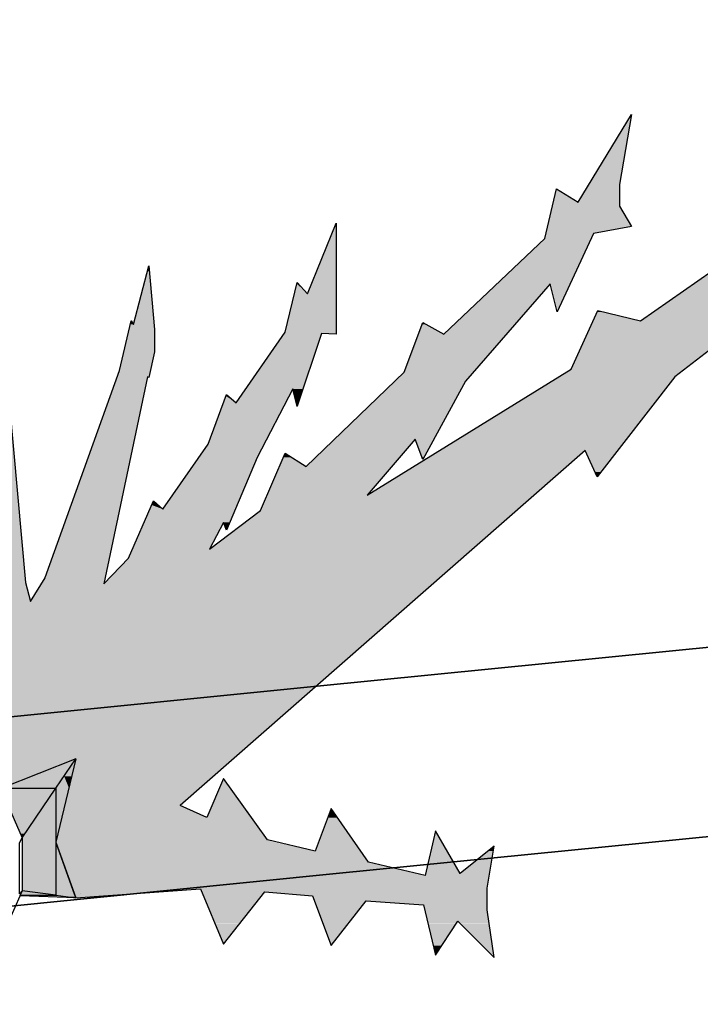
# Model space of a CAD drawing. Header units: millimetres. Extents: x 0 to 16721, y 217 to 10981.
# Tile 367 of 394: x 7983 to 8110, y 6133 to 6316. Entities that reach past the tile are written whole.
import ezdxf

# ---------------------------------------------------------------- set-up
doc = ezdxf.new("R2010")
doc.units = ezdxf.units.MM
doc.layers.add('PDF_PSS & TL', color=7, linetype='Continuous', true_color=0x7fffdf)

msp = doc.modelspace()

# ---------------------------------------------------------------- linework, layer by layer
at = {"layer": 'PDF_PSS & TL', "color": 4, "lineweight": 25}
for points in [[(9262.65, 6315.86), (8844.45, 6274.14), (8448.22, 6232.69), (8038.35, 6192.01), (7660.05, 6154.32), (7202.62, 6107.54), (6840.83, 6069.07), (6469.42, 6033.08), (6129.33, 5997.99), (5712.05, 5954.97), (5350.26, 5914.95), (4896.33, 5864.79), (4567.93, 5827.36), (4205.36, 5786.03), (3794.45, 5739.64), (3375.48, 5692.47)], [(3375.48, 5692.47), (3794.45, 5739.64), (4205.36, 5786.03), (4567.93, 5827.36), (4896.33, 5864.79), (5350.26, 5914.95), (5712.05, 5954.97), (6129.33, 5997.99), (6469.42, 6033.08), (6840.83, 6069.07), (7202.62, 6107.54), (7660.05, 6154.32), (8038.35, 6192.01), (8448.22, 6232.69), (8844.45, 6274.14), (9262.65, 6315.86)], [(9266.28, 6281.03), (8848.09, 6239.31), (8451.73, 6197.86), (8041.86, 6157.18), (7663.56, 6119.49), (7206.25, 6072.71), (6844.46, 6034.25), (6472.92, 5998.38), (6132.96, 5963.16), (5715.68, 5920.15), (5354.02, 5880.12), (4900.22, 5829.96), (4571.96, 5792.53), (4209.39, 5751.21), (3798.34, 5704.81), (3379.5, 5657.77)], [(3379.5, 5657.77), (3798.34, 5704.81), (4209.39, 5751.21), (4571.96, 5792.53), (4900.22, 5829.96), (5354.02, 5880.12), (5715.68, 5920.15), (6132.96, 5963.16), (6472.92, 5998.38), (6844.46, 6034.25), (7206.25, 6072.71), (7663.56, 6119.49), (8041.86, 6157.18), (8451.73, 6197.86), (8848.09, 6239.31), (9266.28, 6281.03)]]:
    msp.add_lwpolyline(points, dxfattribs=at)
at = {"layer": 'PDF_PSS & TL', "color": 7, "lineweight": 25}
for points in [[(8098.4, 6259.87), (8141.03, 6289.63), (8144.53, 6299.38)], [(8086.84, 6281.96), (8096.71, 6298.21)], [(8096.71, 6298.21), (8094.5, 6285.21), (8094.5, 6281.18)], [(8080.6, 6275.2), (8082.81, 6284.43)], [(8082.81, 6284.43), (8086.83, 6281.96)], [(8094.5, 6281.18), (8096.71, 6277.41)], [(8036.54, 6264.94), (8041.87, 6278.06)], [(8041.87, 6278.06), (8041.87, 6257.4)], [(8096.71, 6277.41), (8089.69, 6276.11)], [(8142.59, 6278.58), (8104.77, 6249.47)], [(8089.69, 6276.11), (8082.94, 6261.56)], [(8061.88, 6257.4), (8080.6, 6275.2)], [(7987.81, 6212.18), (8001.58, 6250.64), (8003.79, 6259.87), (8004.18, 6259.22), (8007.04, 6270.13), (8008.08, 6258.31), (8008.08, 6254.15), (8007.04, 6249.34)], [(7974.03, 6207.76), (7974.81, 6211.27), (7976.24, 6250.64), (7976.24, 6256.23), (7978.19, 6268.05), (7980.27, 6256.23), (7980.4, 6252.46), (7984.17, 6211.27)], [(8032.38, 6257.79), (8034.59, 6267.02)], [(8034.59, 6267.02), (8036.54, 6264.94)], [(8082.94, 6261.56), (8081.64, 6266.76), (8065.91, 6248.69)], [(8085.54, 6250.9), (8090.47, 6261.82)], [(8090.47, 6261.82), (8098.4, 6259.87)], [(8054.48, 6250.38), (8057.98, 6259.61)], [(8057.98, 6259.61), (8061.88, 6257.4)], [(8023.28, 6244.66), (8032.38, 6257.79)], [(8039.14, 6257.53), (8034.59, 6244.02)], [(8041.87, 6257.4), (8039.14, 6257.53)], [(8018.35, 6217.5), (8027.83, 6224.65), (8032.38, 6235.31), (8036.28, 6232.84), (8054.47, 6250.38)], [(8047.59, 6227.51), (8085.53, 6250.9)], [(8006.78, 6249.47), (7998.72, 6211.01)], [(8007.04, 6249.34), (8006.78, 6249.47)], [(8065.91, 6248.69), (8057.98, 6234.14)], [(8104.77, 6249.47), (8090.34, 6230.89)], [(8034.59, 6244.01), (8033.81, 6247.26), (8027.18, 6234.53)], [(8007.95, 6226.47), (8009.64, 6224.91), (8018.09, 6237), (8021.47, 6246.22)], [(8021.47, 6246.22), (8023.28, 6244.66)], [(8056.55, 6237.91), (8047.59, 6227.51)], [(8057.98, 6234.14), (8056.55, 6237.91)], [(8088.13, 6235.83), (8012.89, 6169.81)], [(8090.34, 6230.89), (8088.13, 6235.83)], [(8027.18, 6234.53), (8021.47, 6221.01)], [(8003.27, 6215.81), (8007.95, 6226.47)], [(8020.95, 6222.44), (8018.35, 6217.5)], [(8021.47, 6221.01), (8020.95, 6222.44)], [(7998.72, 6211.01), (8003.27, 6215.81)], [(7985.08, 6207.76), (7987.81, 6212.17)], [(7984.17, 6211.27), (7985.08, 6207.76)], [(7979.75, 6173.06), (7989.76, 6173.06), (7993.52, 6178.52), (7979.75, 6173.06), (7979.49, 6173.06)], [(7993.52, 6178.52), (7989.76, 6163.05), (7993.52, 6152.65)], [(7977.54, 6173.06), (7977.93, 6173.97), (7978.45, 6175.27), (7979.36, 6173.19), (7979.49, 6173.06), (7983.52, 6163.83)], [(8020.95, 6174.88), (8017.83, 6167.6)], [(8029.13, 6163.44), (8020.95, 6174.88)], [(7989.76, 6173.06), (7989.76, 6163.05), (7989.76, 6153.17), (7993.52, 6152.65), (7983.13, 6153.04)], [(7983.52, 6163.83), (7989.75, 6173.06)], [(8017.83, 6167.6), (8012.89, 6169.81)], [(8040.96, 6169.29), (8037.97, 6161.36)], [(8047.85, 6159.28), (8040.96, 6169.29)], [(8064.87, 6157.2), (8060.32, 6165.13), (8058.37, 6156.81)], [(7989.75, 6153.17), (7983.52, 6153.95), (7983, 6153.43), (7983, 6162.92), (7983.52, 6163.83), (7983.52, 6153.95)], [(8037.97, 6161.36), (8029.13, 6163.44)], [(8071.24, 6162.27), (8064.87, 6157.2)], [(8069.94, 6154.47), (8071.24, 6162.27)], [(8058.37, 6156.81), (8047.85, 6159.28)], [(7978.45, 6142.52), (7983.13, 6153.04), (7983.13, 6153.17)], [(7983.52, 6153.95), (7983.13, 6153.17), (7989.76, 6153.17)], [(7993.52, 6152.65), (8016.66, 6154.34)], [(7994.43, 6153.43), (7994.43, 6153.43)], [(8016.66, 6154.34), (8020.95, 6144.08)], [(8020.95, 6144.08), (8028.61, 6153.82)], [(8028.61, 6153.82), (8037.45, 6153.04)], [(8037.45, 6153.04), (8040.96, 6143.82)], [(8069.94, 6150.44), (8069.94, 6154.47)], [(8040.96, 6143.82), (8047.46, 6152.13)], [(8047.46, 6152.13), (8058.11, 6151.35)], [(8058.11, 6151.35), (8060.32, 6142)], [(8071.24, 6141.61), (8069.94, 6150.44)], [(8060.32, 6142), (8064.48, 6148.36)], [(8064.48, 6148.37), (8071.24, 6141.61)]]:
    msp.add_lwpolyline(points, dxfattribs=at)
at = {"layer": 'PDF_PSS & TL', "lineweight": 0}
for points in [[(8004.18, 6259.22), (8003.79, 6259.87)], [(8026.14, 6167.6), (8020.95, 6174.88)], [(8064.87, 6157.2), (8060.32, 6165.13)]]:
    msp.add_lwpolyline(points, close=True, dxfattribs=at)
at = {"layer": 'PDF_PSS & TL', "color": 46, "lineweight": 0, "true_color": 0x725600}
for points in [[(7989.76, 6163.05), (7989.76, 6162.92)], [(7993.26, 6153.17), (7989.76, 6162.92)], [(7989.37, 6153.17), (7989.76, 6153.17)]]:
    msp.add_lwpolyline(points, close=True, dxfattribs=at)
at = {"layer": 'PDF_PSS & TL', "transparency": 33554559}
for points in [[(8096.45, 6297.69), (8094.5, 6285.21), (8088.78, 6285.21)], [(8096.71, 6297.69), (8096.45, 6297.69), (8094.5, 6285.21)], [(8096.71, 6298.21), (8096.71, 6297.69), (8096.45, 6297.69)], [(8088.78, 6285.21), (8094.5, 6281.96), (8086.84, 6281.96)], [(8094.5, 6285.21), (8088.78, 6285.21), (8094.5, 6281.96)], [(8082.55, 6283.13), (8086.83, 6281.96), (8082.29, 6281.96)], [(8082.81, 6284.43), (8084.89, 6283.13), (8082.55, 6283.13)], [(8084.89, 6283.13), (8082.55, 6283.13), (8086.83, 6281.96)], [(8082.03, 6281.18), (8096.71, 6277.41), (8081.12, 6277.41)], [(8082.29, 6281.96), (8094.5, 6281.18), (8082.03, 6281.18)], [(8094.5, 6281.18), (8082.03, 6281.18), (8096.71, 6277.41)], [(8094.5, 6281.96), (8082.29, 6281.96), (8094.5, 6281.18)], [(8041.61, 6277.41), (8041.87, 6264.94), (8036.54, 6264.94)], [(8041.87, 6278.06), (8041.87, 6277.41), (8041.61, 6277.41)], [(8041.87, 6277.41), (8041.61, 6277.41), (8041.87, 6264.94)], [(8081.12, 6277.41), (8089.69, 6276.11), (8080.86, 6276.11)], [(8096.71, 6277.41), (8081.12, 6277.41), (8089.69, 6276.11)], [(8124.52, 6278.06), (8118.16, 6259.87), (8098.4, 6259.87)], [(8080.86, 6276.11), (8089.3, 6275.21), (8080.6, 6275.21)], [(8089.69, 6276.11), (8080.86, 6276.11), (8089.3, 6275.21)], [(8080.6, 6275.2), (8085.28, 6266.76), (8071.63, 6266.76)], [(8089.3, 6275.2), (8080.6, 6275.2), (8085.28, 6266.76)], [(8007.04, 6270.14), (8007.17, 6269.1), (8006.78, 6269.1)], [(8006.78, 6269.1), (8007.95, 6259.22), (8004.18, 6259.22)], [(8007.17, 6269.1), (8006.78, 6269.1), (8007.95, 6259.22)], [(8034.59, 6266.76), (8036.54, 6264.94), (8034.07, 6264.94)], [(8034.59, 6267.02), (8034.85, 6266.76), (8034.59, 6266.76)], [(8034.85, 6266.76), (8034.59, 6266.76), (8036.54, 6264.94)], [(8071.63, 6266.63), (8073.45, 6257.4), (8061.88, 6257.4)], [(8081.64, 6266.76), (8071.63, 6266.76), (8081.51, 6266.63)], [(8071.63, 6266.76), (8081.51, 6266.63), (8071.63, 6266.63)], [(8081.51, 6266.63), (8071.63, 6266.63), (8073.45, 6257.4)], [(8085.28, 6266.76), (8081.64, 6266.76), (8085.28, 6266.63)], [(8081.64, 6266.76), (8085.28, 6266.63), (8081.64, 6266.63)], [(8085.28, 6266.63), (8081.64, 6266.63), (8083.07, 6261.82)], [(8081.64, 6266.63), (8083.07, 6261.82), (8082.81, 6261.82)], [(8034.07, 6264.94), (8041.87, 6257.79), (8032.38, 6257.79)], [(8041.87, 6264.94), (8034.07, 6264.94), (8041.87, 6257.79)], [(8082.81, 6261.82), (8083.07, 6261.82), (8082.94, 6261.56)], [(8090.34, 6261.56), (8098.4, 6259.87), (8089.56, 6259.87)], [(8090.47, 6261.82), (8091.77, 6261.56), (8090.34, 6261.56)], [(8091.77, 6261.56), (8090.34, 6261.56), (8098.4, 6259.87)], [(8003.66, 6259.22), (8008.08, 6258.31), (8003.4, 6258.31)], [(8003.79, 6259.87), (8004.18, 6259.22), (8003.66, 6259.22)], [(8007.95, 6259.22), (8003.66, 6259.22), (8008.08, 6258.31)], [(8057.85, 6259.22), (8061.88, 6257.4), (8057.07, 6257.4)], [(8057.98, 6259.61), (8058.37, 6259.22), (8057.85, 6259.22)], [(8058.37, 6259.22), (8057.85, 6259.22), (8061.88, 6257.4)], [(8089.57, 6259.87), (8106.59, 6250.9), (8085.54, 6250.9)], [(8118.16, 6259.87), (8089.57, 6259.87), (8106.59, 6250.9)], [(8003.4, 6258.31), (8008.08, 6254.15), (8002.49, 6254.15)], [(8008.08, 6258.31), (8003.4, 6258.31), (8008.08, 6254.15)], [(8032.12, 6257.4), (8035.76, 6247.26), (8025.11, 6247.26)], [(8032.25, 6257.53), (8039.14, 6257.4), (8032.12, 6257.4)], [(8039.14, 6257.4), (8032.12, 6257.4), (8035.76, 6247.26)], [(8032.38, 6257.79), (8041.87, 6257.53), (8032.25, 6257.53)], [(8039.14, 6257.53), (8032.25, 6257.53), (8039.14, 6257.4)], [(8041.87, 6257.79), (8032.38, 6257.79), (8041.87, 6257.53)], [(8039.14, 6257.53), (8041.87, 6257.53), (8041.87, 6257.4)], [(8057.07, 6257.4), (8067.34, 6250.38), (8054.48, 6250.38)], [(8073.45, 6257.4), (8057.07, 6257.4), (8067.34, 6250.38)], [(8002.49, 6254.15), (8007.3, 6250.64), (8001.58, 6250.64)], [(8008.08, 6254.15), (8002.49, 6254.15), (8007.3, 6250.64)], [(7976.24, 6250.64), (7984.17, 6211.27), (7974.81, 6211.27)], [(7980.53, 6250.64), (7976.24, 6250.64), (7984.17, 6211.27)], [(8001.58, 6250.64), (8007.04, 6249.47), (8001.19, 6249.47)], [(8007.3, 6250.64), (8001.58, 6250.64), (8007.04, 6249.47)], [(8054.48, 6250.38), (8065.91, 6248.69), (8052.79, 6248.69)], [(8067.34, 6250.38), (8054.48, 6250.38), (8065.91, 6248.69)], [(8085.54, 6250.9), (8104.77, 6249.47), (8083.33, 6249.47)], [(8106.59, 6250.9), (8085.54, 6250.9), (8104.77, 6249.47)], [(8001.19, 6249.34), (7998.98, 6212.18), (7987.81, 6212.18)], [(8006.78, 6249.34), (8001.19, 6249.34), (7998.98, 6212.18)], [(8006.78, 6249.47), (8001.19, 6249.47), (8006.78, 6249.34)], [(8001.19, 6249.47), (8006.78, 6249.34), (8001.19, 6249.34)], [(8006.78, 6249.47), (8007.04, 6249.47), (8007.04, 6249.34)], [(8052.79, 6248.69), (8060.06, 6237.91), (8041.48, 6237.91)], [(8065.91, 6248.69), (8052.79, 6248.69), (8060.06, 6237.91)], [(8083.33, 6249.47), (8094.11, 6235.83), (8061.11, 6235.83)], [(8104.77, 6249.47), (8083.33, 6249.47), (8094.11, 6235.83)], [(8025.1, 6247.26), (8033.29, 6246.22), (8024.46, 6246.22)], [(8033.81, 6247.26), (8025.1, 6247.26), (8033.29, 6246.22)], [(8035.76, 6247.26), (8033.81, 6247.26), (8035.37, 6246.22)], [(8033.81, 6247.26), (8035.37, 6246.22), (8034.07, 6246.22)], [(8020.82, 6244.66), (8028.48, 6237), (8018.09, 6237)], [(8021.34, 6245.96), (8023.28, 6244.66), (8020.82, 6244.66)], [(8032.38, 6244.66), (8020.82, 6244.66), (8028.48, 6237)], [(8021.47, 6246.22), (8021.73, 6245.96), (8021.34, 6245.96)], [(8021.73, 6245.96), (8021.34, 6245.96), (8023.28, 6244.66)], [(8024.46, 6246.22), (8032.38, 6244.66), (8023.29, 6244.66)], [(8033.29, 6246.22), (8024.46, 6246.22), (8032.38, 6244.66)], [(8034.07, 6246.22), (8034.46, 6244.66), (8034.85, 6244.66)], [(8034.07, 6246.22), (8035.37, 6246.22), (8034.85, 6244.66)], [(8034.46, 6244.66), (8034.85, 6244.66), (8034.59, 6244.02)], [(8041.48, 6237.91), (8052.27, 6232.84), (8036.28, 6232.84)], [(8041.48, 6237.91), (8056.55, 6237.91), (8056.55, 6237.91)], [(8056.55, 6237.91), (8056.55, 6237.91), (8041.48, 6237.91)], [(8056.55, 6237.91), (8041.48, 6237.91), (8052.27, 6232.84)], [(8056.55, 6237.91), (8060.06, 6237.91), (8060.06, 6237.91)], [(8060.06, 6237.91), (8060.06, 6237.91), (8056.55, 6237.91)], [(8056.55, 6237.91), (8057.85, 6234.53), (8058.24, 6234.53)], [(8056.55, 6237.91), (8060.06, 6237.91), (8058.24, 6234.53)], [(8018.09, 6237), (8027.18, 6234.53), (8016.27, 6234.53)], [(8028.48, 6237), (8018.09, 6237), (8027.18, 6234.53)], [(8061.1, 6235.83), (8087.61, 6235.31), (8060.32, 6235.31)], [(8088.13, 6235.83), (8061.1, 6235.83), (8087.61, 6235.31)], [(8094.11, 6235.83), (8088.13, 6235.83), (8093.85, 6235.31)], [(8088.13, 6235.83), (8093.85, 6235.31), (8088.39, 6235.31)], [(8016.27, 6234.53), (8023.03, 6224.91), (8009.64, 6224.91)], [(8027.18, 6234.53), (8016.27, 6234.53), (8023.03, 6224.91)], [(8031.99, 6234.53), (8036.28, 6232.84), (8031.21, 6232.84)], [(8032.38, 6235.31), (8033.55, 6234.53), (8031.99, 6234.53)], [(8033.55, 6234.53), (8031.99, 6234.53), (8036.28, 6232.84)], [(8060.32, 6235.31), (8078.78, 6227.51), (8047.59, 6227.51)], [(8057.85, 6234.53), (8058.24, 6234.53), (8057.98, 6234.14)], [(8087.61, 6235.31), (8060.32, 6235.31), (8078.78, 6227.51)], [(8088.39, 6235.31), (8089.95, 6231.8), (8090.99, 6231.8)], [(8088.39, 6235.31), (8093.85, 6235.31), (8090.99, 6231.8)], [(8031.21, 6232.84), (8047.59, 6227.51), (8029, 6227.51)], [(8052.27, 6232.84), (8031.21, 6232.84), (8047.59, 6227.51)], [(8089.95, 6231.8), (8090.99, 6231.8), (8090.34, 6230.89)], [(8007.95, 6226.47), (8008.73, 6225.69), (8007.56, 6225.69)], [(8029.01, 6227.51), (8075.53, 6224.65), (8027.84, 6224.65)], [(8078.78, 6227.51), (8029.01, 6227.51), (8075.53, 6224.65)], [(8007.3, 6224.91), (8022.12, 6222.44), (8006.26, 6222.44)], [(8007.56, 6225.69), (8009.64, 6224.91), (8007.3, 6224.91)], [(8023.03, 6224.91), (8007.3, 6224.91), (8022.12, 6222.44)], [(8008.73, 6225.69), (8007.56, 6225.69), (8009.64, 6224.91)], [(8027.84, 6224.65), (8067.21, 6217.5), (8018.35, 6217.5)], [(8075.53, 6224.65), (8027.84, 6224.65), (8067.21, 6217.5)], [(8005.61, 6221.01), (8018.35, 6217.5), (8004.05, 6217.5)], [(8006.26, 6222.44), (8020.17, 6221.01), (8005.61, 6221.01)], [(8020.17, 6221.01), (8005.61, 6221.01), (8018.35, 6217.5)], [(8020.95, 6222.44), (8006.26, 6222.44), (8020.17, 6221.01)], [(8020.95, 6222.44), (8022.12, 6222.44), (8021.47, 6221.01)], [(8004.05, 6217.5), (8065.39, 6215.81), (8003.27, 6215.81)], [(8067.21, 6217.5), (8004.05, 6217.5), (8065.39, 6215.81)], [(8003.27, 6215.81), (8059.93, 6211.01), (7998.73, 6211.01)], [(8065.39, 6215.81), (8003.27, 6215.81), (8059.93, 6211.01)], [(7987.81, 6212.18), (7998.72, 6211.01), (7987.03, 6211.01)], [(7998.98, 6212.18), (7987.81, 6212.18), (7998.72, 6211.01)], [(7974.81, 6211.27), (7985.08, 6207.76), (7974.03, 6207.76)], [(7984.17, 6211.27), (7974.81, 6211.27), (7985.08, 6207.76)], [(7987.03, 6211.01), (8056.3, 6207.76), (7985.08, 6207.76)], [(8059.93, 6211.01), (7987.03, 6211.01), (8056.3, 6207.76)], [(7925.82, 6207.76), (7985.07, 6207.76), (7985.07, 6207.76)], [(7985.07, 6207.76), (7985.07, 6207.76), (7925.82, 6207.76)], [(8056.29, 6207.76), (7925.82, 6207.76), (8022.9, 6178.52)], [(7925.82, 6207.76), (8022.9, 6178.52), (7948.04, 6178.52)], [(7993.52, 6178.52), (7967.66, 6178.52), (7985.47, 6175.27)], [(7967.66, 6178.52), (7985.47, 6175.27), (7974.81, 6175.27)], [(7993.53, 6178.52), (8012.89, 6169.81), (7991.32, 6169.81)], [(8022.9, 6178.52), (7993.53, 6178.52), (8012.89, 6169.81)], [(7985.47, 6175.27), (7978.45, 6175.27), (7984.3, 6174.88)], [(7978.45, 6175.27), (7984.3, 6174.88), (7978.71, 6174.88)], [(7978.71, 6174.88), (7984.3, 6174.88), (7980.27, 6173.19)], [(8020.95, 6174.88), (8026.14, 6167.6), (8017.83, 6167.6)], [(7991.32, 6169.81), (8017.83, 6167.6), (7990.8, 6167.6)], [(8012.89, 6169.81), (7991.32, 6169.81), (8017.83, 6167.6)], [(8040.96, 6169.29), (8042.13, 6167.6), (8040.31, 6167.6)], [(7990.8, 6167.6), (8029.13, 6163.44), (7989.76, 6163.44)], [(8026.14, 6167.6), (7990.8, 6167.6), (8029.13, 6163.44)], [(8040.31, 6167.6), (8046.42, 6161.36), (8037.97, 6161.36)], [(8042.13, 6167.6), (8040.31, 6167.6), (8046.42, 6161.36)], [(8060.32, 6165.13), (8064.87, 6157.2), (8058.37, 6157.2)], [(8029.13, 6163.44), (7989.76, 6163.44), (8030.3, 6163.05)], [(7989.76, 6163.44), (8030.3, 6163.05), (7989.76, 6163.05)], [(8030.3, 6163.05), (7989.76, 6163.05), (8037.97, 6161.36)], [(7989.76, 6163.05), (8037.97, 6161.36), (7990.41, 6161.36)], [(8071.24, 6162.27), (8071.11, 6161.36), (8070.2, 6161.36)], [(8046.42, 6161.36), (7990.41, 6161.36), (8047.85, 6159.28)], [(7990.41, 6161.36), (8047.85, 6159.28), (7991.19, 6159.28)], [(8070.2, 6161.36), (8070.46, 6157.2), (8064.87, 6157.2)], [(8071.11, 6161.36), (8070.2, 6161.36), (8070.46, 6157.2)], [(8047.85, 6159.28), (7991.19, 6159.28), (8058.37, 6156.81)], [(7991.19, 6159.28), (8058.37, 6156.81), (7991.97, 6156.81)], [(8070.33, 6156.81), (7991.97, 6156.81), (8069.94, 6154.47)], [(7991.97, 6156.81), (8069.94, 6154.47), (7992.88, 6154.47)], [(8070.46, 6157.2), (8058.37, 6157.2), (8070.33, 6156.81)], [(8058.37, 6157.2), (8070.33, 6156.81), (8058.37, 6156.81)], [(8069.94, 6154.47), (7992.88, 6154.47), (8069.94, 6154.34)], [(7992.88, 6154.47), (8069.94, 6154.34), (7992.88, 6154.34)], [(8016.66, 6154.34), (7992.88, 6154.34), (8009.64, 6153.82)], [(7992.88, 6154.34), (8009.64, 6153.82), (7993.14, 6153.82)], [(8009.64, 6153.82), (7993.13, 6153.82), (7998.59, 6153.04)], [(7993.13, 6153.82), (7998.59, 6153.04), (7993.39, 6153.04)], [(7993.39, 6153.04), (7998.59, 6153.04), (7993.52, 6152.65)], [(8069.94, 6154.34), (8016.66, 6154.34), (8069.94, 6153.82)], [(8016.66, 6154.34), (8069.94, 6153.82), (8016.79, 6153.82)], [(8028.61, 6153.82), (8016.79, 6153.82), (8027.96, 6153.04)], [(8016.79, 6153.82), (8027.96, 6153.04), (8017.18, 6153.04)], [(8027.96, 6153.04), (8017.18, 6153.04), (8023.93, 6147.98)], [(8017.18, 6153.04), (8023.93, 6147.98), (8019.39, 6147.98)], [(8069.94, 6153.82), (8028.61, 6153.82), (8069.94, 6153.04)], [(8028.61, 6153.82), (8069.94, 6153.04), (8037.45, 6153.04)], [(8069.94, 6153.04), (8037.45, 6153.04), (8069.94, 6152.13)], [(8037.45, 6153.04), (8069.94, 6152.13), (8037.84, 6152.13)], [(8047.46, 6152.13), (8037.84, 6152.13), (8046.81, 6151.35)], [(8037.84, 6152.13), (8046.81, 6151.35), (8038.1, 6151.35)], [(8038.1, 6151.35), (8040.83, 6144.08), (8041.22, 6144.08)], [(8038.1, 6151.35), (8046.81, 6151.35), (8041.22, 6144.08)], [(8069.94, 6152.13), (8047.46, 6152.13), (8069.94, 6151.35)], [(8047.46, 6152.13), (8069.94, 6151.35), (8058.11, 6151.35)], [(8069.94, 6151.35), (8058.11, 6151.35), (8069.94, 6150.44)], [(8058.11, 6151.35), (8069.94, 6150.44), (8058.37, 6150.44)], [(8069.94, 6150.44), (8058.37, 6150.44), (8070.2, 6148.37)], [(8058.37, 6150.44), (8070.2, 6148.37), (8058.76, 6148.37)], [(8019.39, 6147.97), (8023.93, 6147.97), (8020.95, 6144.08)], [(8064.48, 6148.37), (8058.76, 6148.37), (8064.22, 6147.98)], [(8058.76, 6148.37), (8064.22, 6147.98), (8058.89, 6147.98)], [(8058.89, 6147.97), (8059.93, 6143.82), (8061.49, 6143.82)], [(8058.89, 6147.97), (8064.22, 6147.97), (8061.49, 6143.82)], [(8070.2, 6148.37), (8064.48, 6148.37), (8070.33, 6147.98)], [(8064.48, 6148.37), (8070.33, 6147.98), (8065, 6147.98)], [(8065, 6147.97), (8070.72, 6142), (8071.24, 6142)], [(8065, 6147.97), (8070.33, 6147.97), (8071.24, 6142)], [(8040.83, 6144.08), (8041.22, 6144.08), (8040.96, 6143.82)], [(8059.93, 6143.82), (8061.49, 6143.82), (8060.32, 6142)], [(8070.72, 6142), (8071.24, 6142), (8071.24, 6141.61)]]:
    msp.add_solid(points, dxfattribs=at)
at = {"layer": 'PDF_PSS & TL', "color": 46, "true_color": 0x725600, "transparency": 33554559}
for points in [[(7993.52, 6178.52), (7991.32, 6175.27), (7985.47, 6175.27)], [(7992.74, 6175.27), (7993.52, 6178.52), (7991.32, 6175.27)], [(7985.47, 6175.27), (7989.76, 6173.06), (7979.75, 6173.06)], [(7991.31, 6175.27), (7985.47, 6175.27), (7989.76, 6173.06)], [(7991.32, 6175.27), (7992.23, 6173.06), (7989.76, 6173.06)], [(7992.74, 6175.27), (7991.32, 6175.27), (7992.23, 6173.06)], [(7989.76, 6173.06), (7979.49, 6173.06), (7987.16, 6169.29)], [(7979.49, 6173.06), (7987.16, 6169.29), (7981.05, 6169.29)], [(7989.76, 6173.06), (7989.76, 6169.29), (7987.16, 6169.29)], [(7992.22, 6173.06), (7989.76, 6173.06), (7991.18, 6169.29)], [(7989.76, 6173.06), (7991.18, 6169.29), (7989.76, 6169.29)], [(7987.16, 6169.29), (7981.05, 6169.29), (7983.91, 6164.61)], [(7981.05, 6169.29), (7983.91, 6164.61), (7983.13, 6164.61)], [(7987.16, 6169.29), (7989.76, 6164.61), (7983.91, 6164.61)], [(7989.76, 6169.29), (7987.16, 6169.29), (7989.76, 6164.61)], [(7989.76, 6169.29), (7989.76, 6163.83), (7989.89, 6163.83)], [(7989.76, 6169.29), (7991.18, 6169.29), (7989.89, 6163.83)], [(7983.13, 6164.61), (7983.91, 6164.61), (7983.52, 6163.83)], [(7983.91, 6164.61), (7989.76, 6163.83), (7983.52, 6163.83)], [(7989.76, 6164.61), (7983.91, 6164.61), (7989.76, 6163.83)], [(7989.76, 6163.83), (7983.52, 6163.83), (7989.76, 6163.05)], [(7983.52, 6163.83), (7989.76, 6163.05), (7983.52, 6163.05)], [(7989.76, 6163.05), (7983.52, 6163.05), (7989.76, 6162.92)], [(7983.52, 6163.05), (7989.76, 6162.92), (7983.52, 6162.92)], [(7989.76, 6162.92), (7983.52, 6162.92), (7989.76, 6153.95)], [(7983.52, 6162.92), (7989.76, 6153.95), (7983.52, 6153.95)], [(7989.76, 6163.83), (7989.89, 6163.83), (7989.76, 6163.05)], [(7989.76, 6162.92), (7993.26, 6153.17), (7989.76, 6153.17)], [(7983.26, 6153.43), (7989.76, 6153.17), (7983.13, 6153.17)], [(7989.76, 6153.17), (7983.13, 6153.17), (7990.67, 6153.04)], [(7983.13, 6153.17), (7990.67, 6153.04), (7983.13, 6153.04)], [(7983.13, 6153.04), (7987.03, 6152.91), (7991.7, 6152.91)], [(7983.13, 6153.04), (7990.66, 6153.04), (7991.7, 6152.91)], [(7983.52, 6153.95), (7987.29, 6153.43), (7983.26, 6153.43)], [(7987.29, 6153.43), (7983.26, 6153.43), (7989.76, 6153.17)], [(7989.76, 6153.95), (7983.52, 6153.95), (7989.76, 6153.17)], [(7983.52, 6153.95), (7989.76, 6153.17), (7989.37, 6153.17)], [(7989.76, 6153.17), (7993.26, 6153.17), (7993.26, 6153.17)], [(7993.26, 6153.17), (7993.26, 6153.17), (7989.76, 6153.17)], [(7989.76, 6153.17), (7992.09, 6152.91), (7993.39, 6152.91)], [(7989.76, 6153.17), (7993.26, 6153.17), (7993.39, 6152.91)], [(7987.03, 6152.91), (7991.7, 6152.91), (7993.52, 6152.65)], [(7992.09, 6152.91), (7993.39, 6152.91), (7993.52, 6152.65)]]:
    msp.add_solid(points, dxfattribs=at)

doc.saveas('drawing.dxf')
